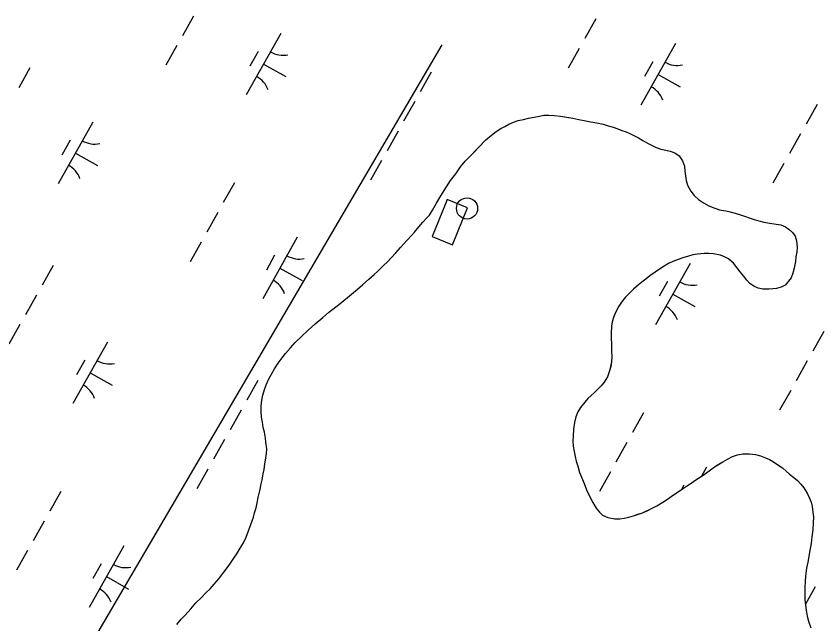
# Model space of a CAD drawing. Extents: x 3913936 to 3933962, y 195330 to 217741.
# Drawn here: x 3926652 to 3927221, y 204461 to 204892 of the extents above; entities that cross this region are included whole.
import ezdxf

# ---------------------------------------------------------------- set-up
doc = ezdxf.new("R2010")
doc.units = 0
for name, color, linetype in [('V-CHAN-DOCK', 7, 'Continuous'), ('V-DOMW-TANK', 7, 'Continuous'), ('V-TOPO-SHOR', 7, 'Continuous'), ('V-UTIL-LINE', 7, 'Continuous'), ('V-WETL-SWMP', 7, 'Continuous')]:
    doc.layers.add(name, color=color, linetype=linetype)

msp = doc.modelspace()

# ---------------------------------------------------------------- linework, layer by layer
at = {"layer": 'V-CHAN-DOCK'}
msp.add_lwpolyline([(3926956.14, 204758.93), (3926946.74, 204735.97), (3926961.14, 204730.07), (3926971.81, 204756.11), (3926957.4, 204762.01)], close=True, dxfattribs=at)
at = {"layer": 'V-DOMW-TANK'}
msp.add_circle((3926971.52, 204755.78), 7.5, dxfattribs=at)
at = {"layer": 'V-TOPO-SHOR'}
for points in [[(3926789.55, 204486.23), (3926792.28, 204489.4), (3926795.65, 204493.11), (3926798.5, 204496.94), (3926801.62, 204501.04), (3926803.43, 204503.55), (3926806.28, 204507.78), (3926808.35, 204510.94), (3926810.8, 204515.04), (3926813, 204518.73), (3926814.93, 204522.69), (3926816.6, 204527.16), (3926818.26, 204531.64), (3926820.05, 204536.91), (3926820.81, 204539.93), (3926821.96, 204543.62), (3926822.84, 204547.04), (3926823.59, 204550.85), (3926824.6, 204555.59), (3926825.6, 204560.45), (3926826.23, 204563.48), (3926827.11, 204567.69), (3926827.61, 204570.71), (3926828.22, 204574.78), (3926828.85, 204578.73), (3926829.47, 204582.15), (3926829.7, 204585.3), (3926829, 204590.02), (3926828.58, 204593.03), (3926827.88, 204597.22), (3926826.94, 204600.5), (3926826.51, 204604.17), (3926825.82, 204607.84), (3926825.65, 204611.77), (3926825.61, 204615.58), (3926826.1, 204619.91), (3926826.72, 204623.33), (3926827.86, 204627.41), (3926829.4, 204631.23), (3926830.94, 204634.92), (3926832.88, 204638.35), (3926834.95, 204642.18), (3926837.66, 204646.14), (3926840.39, 204649.84), (3926842.85, 204652.88), (3926846.35, 204656.98), (3926849.73, 204660.69), (3926854.03, 204664.8), (3926858.97, 204669.44), (3926863.92, 204673.95), (3926869.26, 204678.46), (3926873.42, 204681.91), (3926876.42, 204684.3), (3926881.5, 204688.29), (3926886.71, 204692.54), (3926889.71, 204695.05), (3926893.87, 204698.51), (3926897.52, 204701.69), (3926901.94, 204705.54), (3926905.59, 204708.85), (3926908.19, 204711.37), (3926911.96, 204715.08), (3926915.34, 204718.27), (3926917.68, 204720.65), (3926921.06, 204724.36), (3926924.44, 204728.19), (3926926.52, 204730.44), (3926928.98, 204733.22), (3926932.1, 204736.66), (3926934.31, 204738.92), (3926937.3, 204742.62), (3926940.28, 204746.06), (3926942.75, 204748.84), (3926944.83, 204751.09), (3926947.03, 204754.52), (3926949.87, 204759.54), (3926952.33, 204763.49), (3926955.3, 204768.38), (3926956.98, 204771.02), (3926959.83, 204775.51), (3926963.46, 204780.4), (3926966.95, 204785.16), (3926970.2, 204789.26), (3926972.93, 204792.17), (3926975.53, 204794.82), (3926980.33, 204799.72), (3926984.89, 204804.36), (3926988.92, 204807.81), (3926992.18, 204810.33), (3926995.44, 204812.46), (3926998.18, 204813.93), (3927001.06, 204815.4), (3927004.46, 204816.88), (3927007.73, 204818.09), (3927011.39, 204818.91), (3927015.06, 204819.86), (3927019.12, 204820.43), (3927022.79, 204821.25), (3927025.93, 204821.8), (3927029.35, 204821.83), (3927033.15, 204821.74)], [(3927033.15, 204821.74), (3927037.62, 204821.26), (3927042.09, 204820.51), (3927046.56, 204819.76), (3927050.64, 204818.88), (3927055.76, 204817.88), (3927059.18, 204817.26), (3927063.52, 204816.51), (3927067.86, 204815.5), (3927071.42, 204814.35), (3927074.97, 204813.33), (3927078.26, 204812.18), (3927081.16, 204811.03), (3927084.19, 204810.01), (3927087.22, 204808.73), (3927090.12, 204807.18), (3927092.89, 204805.89), (3927096.06, 204803.95), (3927099.35, 204802.01), (3927102.12, 204800.6), (3927105.42, 204799.05), (3927108.84, 204797.9), (3927112.26, 204797.15), (3927115.55, 204796.39), (3927118.84, 204795.11), (3927121.88, 204793.04), (3927124.15, 204789.52), (3927125.49, 204785.72), (3927125.92, 204782.18), (3927126.35, 204778.9), (3927126.77, 204775.5), (3927127.72, 204772.36), (3927130.12, 204767.92), (3927132.51, 204764.92), (3927135.56, 204762.06), (3927139.12, 204759.73), (3927142.82, 204757.67), (3927147.17, 204755.87), (3927150.46, 204754.85), (3927154.79, 204754.1), (3927158.08, 204753.35), (3927161.5, 204752.33), (3927165.19, 204751.18), (3927168.09, 204750.29), (3927172.04, 204748.88), (3927174.93, 204747.99), (3927178.22, 204747.1), (3927181.91, 204746.09), (3927185.98, 204745.34), (3927190.45, 204744.59), (3927193.87, 204744.1), (3927197.29, 204742.82), (3927199.81, 204740.88), (3927202.06, 204738.79), (3927204.05, 204736.19), (3927205, 204732.79), (3927205.44, 204728.33), (3927205.2, 204724.91), (3927204.58, 204721.49), (3927204.22, 204718.08), (3927203.34, 204713.48), (3927202.46, 204709.93), (3927201.31, 204706.63), (3927199.36, 204704.12), (3927196.89, 204701.47), (3927194.15, 204700), (3927190.88, 204699.05), (3927185.63, 204698.48), (3927181.04, 204698.57), (3927177.88, 204699.19), (3927174.72, 204700.74), (3927171.94, 204702.68), (3927169.69, 204704.89), (3927167.43, 204707.89), (3927165.04, 204710.76), (3927162.78, 204713.88), (3927160.26, 204716.88), (3927156.82, 204720.13), (3927154.05, 204721.55), (3927151.15, 204722.7), (3927146.16, 204723.57), (3927142.74, 204723.94), (3927139.59, 204723.9), (3927134.87, 204723.47), (3927131.46, 204722.78), (3927128.32, 204721.83), (3927124.53, 204720.74), (3927121.12, 204719.66), (3927117.33, 204718.05), (3927114.2, 204716.71), (3927111.19, 204714.85), (3927107.28, 204712.32), (3927104.8, 204710.58), (3927101.15, 204707.93), (3927098.16, 204705.67), (3927095.42, 204703.41), (3927092.95, 204701.55), (3927089.43, 204698.5), (3927086.05, 204695.32), (3927083.45, 204692.54), (3927080.85, 204689.23)], [(3927080.85, 204689.23), (3927079.04, 204686.46), (3927076.59, 204681.97), (3927075.31, 204678.55), (3927074.42, 204675.39), (3927073.93, 204671.97), (3927073.58, 204667.51), (3927073.6, 204664.49), (3927073.79, 204658.85), (3927073.96, 204654.91), (3927074, 204650.58), (3927073.77, 204647.04), (3927073.28, 204643.62), (3927072.52, 204640.59), (3927070.98, 204636.38), (3927068.78, 204632.68), (3927066.58, 204630.04), (3927064.1, 204627.65), (3927061.9, 204625.4), (3927059.42, 204623.15), (3927057.21, 204621.03), (3927055, 204618.51), (3927051.89, 204614.68), (3927050.08, 204611.51), (3927048.54, 204607.95), (3927047.66, 204604.01), (3927046.92, 204599.27), (3927046.7, 204594.41), (3927046.46, 204591.13), (3927046.76, 204587.33), (3927047.33, 204583.4), (3927048.01, 204579.99), (3927048.83, 204576.59), (3927049.92, 204573.05), (3927051.27, 204568.6), (3927052.62, 204565.2), (3927054.49, 204560.76), (3927056.24, 204556.31), (3927058.38, 204551.87), (3927060.66, 204547.43), (3927063.06, 204543.25), (3927065.31, 204540.52), (3927067.57, 204538.3), (3927071.25, 204536.77), (3927076.12, 204535.76), (3927079.67, 204535.66), (3927082.94, 204536.22), (3927086.09, 204536.9), (3927089.36, 204537.85), (3927092.63, 204538.93), (3927095.9, 204540.01), (3927099.04, 204541.49), (3927102.17, 204542.96), (3927106.09, 204544.96), (3927110.26, 204547.63), (3927114.18, 204550.16), (3927117.05, 204552.16), (3927120.44, 204554.42), (3927124.09, 204556.95), (3927127.09, 204558.94), (3927130.35, 204561.07), (3927133.74, 204563.34), (3927137.52, 204565.86), (3927140.52, 204567.99), (3927143.91, 204570.52), (3927146.91, 204572.65), (3927149.52, 204574.25), (3927152.79, 204576.24), (3927156.18, 204578.11), (3927159.57, 204579.85), (3927163.24, 204581.07), (3927166.91, 204581.76), (3927171.63, 204581.8), (3927175.83, 204581.32), (3927179.52, 204580.3), (3927182.94, 204579.02), (3927185.84, 204577.74), (3927188.62, 204576.19), (3927191.78, 204574.12), (3927194.96, 204571.78), (3927197.73, 204569.58), (3927200.11, 204567.5), (3927203.16, 204565.04), (3927205.67, 204562.83), (3927208.06, 204560.23), (3927210.18, 204557.75), (3927212.45, 204553.97), (3927214.05, 204550.96), (3927215.26, 204547.56), (3927216.08, 204544.55), (3927216.64, 204540.36), (3927216.94, 204537.21), (3927216.84, 204532.75), (3927216.5, 204528.02), (3927215.89, 204523.02), (3927215.28, 204518.16), (3927214.53, 204513.56), (3927213.79, 204509.09), (3927212.9, 204505.02), (3927212.16, 204500.68), (3927211.42, 204495.16)], [(3927211.42, 204495.16), (3927211.06, 204491.48), (3927210.84, 204486.76), (3927210.89, 204481.77), (3927210.92, 204478.62), (3927211.35, 204474.42), (3927211.78, 204470.88), (3927212.6, 204466.82), (3927213.56, 204463.29), (3927215.18, 204458.45)], [(3926765.9, 204460.8), (3926769.01, 204464.51), (3926771.74, 204467.55), (3926775.77, 204471.92), (3926779.41, 204476.16), (3926783.31, 204480), (3926786.43, 204483.18), (3926789.55, 204486.23)]]:
    msp.add_lwpolyline(points, dxfattribs=at)
at = {"layer": 'V-UTIL-LINE'}
msp.add_lwpolyline([(3926953.75, 204871.69), (3926114.53, 203439.18), (3924358.1, 201675.2), (3923230.85, 203513.49)], dxfattribs=at)
at = {"layer": 'V-WETL-SWMP'}
for p, q in [((3926777.64, 204892.15), (3926769.8, 204878.21)), ((3927062.83, 204890.15), (3927054.99, 204876.2)), ((3926839.56, 204879.8), (3926815.06, 204836.22)), ((3927119.17, 204872.58), (3927094.66, 204829)), ((3926765.88, 204871.23), (3926758.04, 204857.29)), ((3926823.53, 204867.02), (3926817.65, 204856.56)), ((3927051.07, 204869.23), (3927043.23, 204855.28)), ((3926661.62, 204855.33), (3926653.78, 204841.38)), ((3926827.31, 204858.01), (3926843, 204849.19)), ((3927103.13, 204859.8), (3927097.25, 204849.34)), ((3926946.16, 204852.49), (3926938.32, 204838.54)), ((3927106.92, 204850.79), (3927122.61, 204841.97)), ((3926934.4, 204831.57), (3926926.56, 204817.62)), ((3927219.59, 204829.56), (3927211.75, 204815.61)), ((3926706.2, 204816.84), (3926681.7, 204773.26)), ((3926922.64, 204810.65), (3926914.8, 204796.7)), ((3926690.16, 204804.06), (3926684.28, 204793.6)), ((3927207.83, 204808.64), (3927199.99, 204794.69)), ((3926693.95, 204795.05), (3926709.64, 204786.23)), ((3926910.87, 204789.72), (3926903.03, 204775.78)), ((3927196.07, 204787.72), (3927188.23, 204773.77)), ((3926806.62, 204773.82), (3926798.78, 204759.87)), ((3926794.86, 204752.9), (3926787.02, 204738.95)), ((3926783.1, 204731.98), (3926775.26, 204718.03)), ((3926851.19, 204735.33), (3926826.69, 204691.75)), ((3926835.16, 204722.55), (3926829.28, 204712.09)), ((3926678.19, 204715.24), (3926670.34, 204701.29)), ((3926838.94, 204713.54), (3926854.63, 204704.72)), ((3927129.56, 204716.78), (3927105.06, 204673.2)), ((3927113.52, 204704), (3927107.64, 204693.54)), ((3926666.42, 204694.32), (3926658.58, 204680.37)), ((3927117.31, 204694.99), (3927133, 204686.17)), ((3926654.66, 204673.4), (3926646.82, 204659.45)), ((3927224.39, 204668.55), (3927216.55, 204654.6)), ((3926716.59, 204661.04), (3926692.09, 204617.46)), ((3926700.56, 204648.26), (3926694.68, 204637.8)), ((3927212.63, 204647.63), (3927204.79, 204633.68)), ((3926704.34, 204639.25), (3926720.03, 204630.43)), ((3926823.18, 204633.73), (3926815.34, 204619.78)), ((3927200.87, 204626.71), (3927193.03, 204612.76)), ((3926811.42, 204612.81), (3926803.58, 204598.86)), ((3927096.61, 204610.8), (3927088.77, 204596.85)), ((3926799.66, 204591.89), (3926791.82, 204577.94)), ((3927084.85, 204589.88), (3927077.01, 204575.93)), ((3926787.9, 204570.97), (3926780.06, 204557.02)), ((3927141.19, 204572.31), (3927137.59, 204565.91)), ((3927073.09, 204568.96), (3927065.25, 204555.01)), ((3927125.15, 204559.53), (3927123.45, 204556.5)), ((3926683.64, 204555.06), (3926675.8, 204541.11)), ((3926671.88, 204534.14), (3926664.04, 204520.19)), ((3926728.22, 204516.57), (3926703.72, 204472.99)), ((3926660.12, 204513.22), (3926652.28, 204499.27)), ((3926712.19, 204503.79), (3926706.3, 204493.33)), ((3926715.97, 204494.78), (3926731.66, 204485.96)), ((3927218.09, 204487.45), (3927211.26, 204475.3))]:
    msp.add_line(p, q, dxfattribs=at)
for points in [[(3926942.75, 204748.84), (3926944.83, 204751.09), (3926947.03, 204754.52), (3926949.87, 204759.54), (3926952.33, 204763.5), (3926955.3, 204768.38), (3926956.98, 204771.02), (3926959.83, 204775.51), (3926963.46, 204780.4), (3926966.95, 204785.16), (3926970.2, 204789.26), (3926972.93, 204792.17), (3926984.89, 204804.36), (3926988.92, 204807.81), (3926992.18, 204810.33), (3926995.44, 204812.46), (3926998.18, 204813.93), (3927001.06, 204815.4), (3927004.46, 204816.88), (3927007.73, 204818.09), (3927011.39, 204818.91), (3927015.06, 204819.86), (3927019.12, 204820.43), (3927022.79, 204821.25), (3927025.93, 204821.8), (3927029.35, 204821.83), (3927033.15, 204821.74), (3927037.62, 204821.26), (3927046.56, 204819.76), (3927050.64, 204818.88), (3927055.76, 204817.88), (3927059.18, 204817.26), (3927063.52, 204816.51), (3927067.86, 204815.5), (3927071.42, 204814.35), (3927074.97, 204813.34), (3927078.26, 204812.18), (3927081.16, 204811.03), (3927084.19, 204810.01), (3927087.22, 204808.73), (3927090.12, 204807.18), (3927092.89, 204805.89), (3927096.06, 204803.95), (3927099.35, 204802.01), (3927102.12, 204800.6), (3927105.42, 204799.05), (3927108.84, 204797.9), (3927112.26, 204797.15), (3927115.55, 204796.39), (3927118.84, 204795.11), (3927121.88, 204793.04), (3927124.15, 204789.52), (3927125.49, 204785.72), (3927125.92, 204782.18), (3927126.35, 204778.9), (3927126.77, 204775.5), (3927127.72, 204772.36), (3927130.12, 204767.92), (3927132.51, 204764.92), (3927135.56, 204762.06), (3927139.12, 204759.73), (3927142.82, 204757.67), (3927147.17, 204755.87), (3927150.46, 204754.85), (3927154.79, 204754.1), (3927158.08, 204753.35), (3927161.5, 204752.33), (3927165.19, 204751.18), (3927168.09, 204750.29), (3927172.04, 204748.88), (3927174.93, 204747.99), (3927178.22, 204747.1), (3927181.91, 204746.09), (3927185.98, 204745.34), (3927190.45, 204744.59), (3927193.87, 204744.1), (3927197.29, 204742.82), (3927199.81, 204740.87), (3927202.06, 204738.8), (3927204.05, 204736.19), (3927205, 204732.79), (3927205.44, 204728.33), (3927205.2, 204724.91), (3927204.58, 204721.49), (3927204.22, 204718.08), (3927203.34, 204713.48), (3927202.46, 204709.93), (3927201.31, 204706.63), (3927199.36, 204704.12), (3927196.89, 204701.47), (3927194.15, 204700), (3927190.88, 204699.05), (3927185.63, 204698.48), (3927181.04, 204698.57), (3927177.88, 204699.2), (3927174.72, 204700.74), (3927171.94, 204702.68), (3927169.69, 204704.89), (3927167.43, 204707.89), (3927165.04, 204710.76), (3927162.78, 204713.89)], [(3926765.9, 204460.8), (3926769.02, 204464.51), (3926771.74, 204467.55), (3926775.77, 204471.92), (3926779.41, 204476.16), (3926783.31, 204480), (3926786.43, 204483.18), (3926789.55, 204486.23), (3926792.27, 204489.4), (3926795.65, 204493.11), (3926798.5, 204496.94), (3926801.62, 204501.04), (3926803.43, 204503.55), (3926806.28, 204507.77), (3926808.35, 204510.94), (3926810.8, 204515.04), (3926813, 204518.73), (3926814.93, 204522.69), (3926818.26, 204531.64), (3926820.05, 204536.91), (3926820.81, 204539.93), (3926821.96, 204543.62), (3926822.84, 204547.04), (3926823.59, 204550.85), (3926824.6, 204555.59), (3926825.6, 204560.45), (3926826.23, 204563.48), (3926827.11, 204567.69), (3926827.61, 204570.71), (3926828.23, 204574.79), (3926828.85, 204578.73), (3926829.47, 204582.15), (3926829.7, 204585.3), (3926829, 204590.02), (3926828.58, 204593.03), (3926827.88, 204597.22), (3926826.94, 204600.5), (3926826.51, 204604.17), (3926825.82, 204607.84), (3926825.65, 204611.77), (3926825.61, 204615.58), (3926826.1, 204619.91), (3926826.72, 204623.33), (3926827.86, 204627.41), (3926829.4, 204631.23), (3926830.94, 204634.92), (3926832.88, 204638.35), (3926834.95, 204642.18), (3926837.66, 204646.14), (3926840.39, 204649.84), (3926842.85, 204652.88), (3926846.36, 204656.98), (3926849.73, 204660.69), (3926854.03, 204664.8), (3926858.97, 204669.44), (3926863.92, 204673.95), (3926869.25, 204678.46), (3926873.42, 204681.91), (3926876.42, 204684.3), (3926881.5, 204688.29), (3926886.71, 204692.54), (3926889.71, 204695.06), (3926893.87, 204698.51), (3926897.52, 204701.69), (3926901.94, 204705.54), (3926905.59, 204708.85), (3926908.19, 204711.37), (3926911.96, 204715.08), (3926915.34, 204718.26), (3926917.68, 204720.65), (3926921.06, 204724.36), (3926924.44, 204728.19), (3926926.52, 204730.44), (3926928.98, 204733.22), (3926932.1, 204736.66), (3926934.31, 204738.92), (3926937.3, 204742.62), (3926940.28, 204746.06), (3926942.75, 204748.84)], [(3927162.78, 204713.89), (3927160.26, 204716.88), (3927156.82, 204720.13), (3927154.05, 204721.55), (3927151.15, 204722.7), (3927146.16, 204723.57), (3927142.74, 204723.93), (3927139.59, 204723.9), (3927134.87, 204723.47), (3927131.46, 204722.78), (3927128.32, 204721.83), (3927124.53, 204720.75), (3927121.12, 204719.66), (3927117.33, 204718.05), (3927114.2, 204716.71), (3927111.2, 204714.85), (3927107.28, 204712.32), (3927104.8, 204710.59), (3927101.15, 204707.93), (3927098.16, 204705.67), (3927095.42, 204703.41), (3927092.95, 204701.55), (3927089.43, 204698.5), (3927086.05, 204695.32), (3927083.45, 204692.54), (3927080.85, 204689.23), (3927079.04, 204686.46), (3927076.59, 204681.97), (3927075.31, 204678.55), (3927074.42, 204675.39), (3927073.93, 204671.97), (3927073.58, 204667.51), (3927073.6, 204664.49), (3927073.79, 204658.85), (3927073.96, 204654.91), (3927074, 204650.58), (3927073.77, 204647.04), (3927073.27, 204643.62), (3927072.52, 204640.59), (3927070.98, 204636.38), (3927068.78, 204632.68), (3927066.58, 204630.04), (3927064.1, 204627.65), (3927061.9, 204625.4), (3927059.42, 204623.15), (3927057.21, 204621.02), (3927055, 204618.51), (3927051.89, 204614.68), (3927050.08, 204611.51), (3927048.54, 204607.95), (3927047.66, 204604.01), (3927046.92, 204599.27), (3927046.7, 204594.42), (3927046.47, 204591.13), (3927046.76, 204587.33), (3927047.33, 204583.4), (3927048.01, 204579.99), (3927048.83, 204576.59), (3927049.92, 204573.05), (3927051.27, 204568.6), (3927052.62, 204565.2), (3927054.49, 204560.76), (3927056.24, 204556.31), (3927058.38, 204551.87), (3927060.66, 204547.43), (3927063.06, 204543.25), (3927065.31, 204540.52), (3927067.57, 204538.31), (3927071.25, 204536.77), (3927076.12, 204535.76), (3927079.67, 204535.66), (3927082.94, 204536.22), (3927086.08, 204536.9), (3927089.36, 204537.85), (3927095.9, 204540.01), (3927102.17, 204542.96), (3927106.09, 204544.97), (3927110.27, 204547.63), (3927114.18, 204550.16), (3927117.05, 204552.16), (3927120.44, 204554.42), (3927124.09, 204556.95), (3927127.09, 204558.94), (3927130.35, 204561.07), (3927133.74, 204563.34), (3927137.52, 204565.86), (3927140.52, 204567.99), (3927143.91, 204570.52), (3927146.91, 204572.65), (3927152.78, 204576.24), (3927156.18, 204578.11), (3927159.58, 204579.85), (3927163.24, 204581.07), (3927166.91, 204581.76), (3927171.63, 204581.8), (3927175.84, 204581.32), (3927179.52, 204580.3), (3927182.94, 204579.02), (3927185.84, 204577.74), (3927188.62, 204576.19), (3927191.78, 204574.12)], [(3927191.78, 204574.12), (3927194.96, 204571.78), (3927197.73, 204569.58), (3927200.11, 204567.5), (3927203.16, 204565.04), (3927205.67, 204562.83), (3927208.06, 204560.23), (3927210.18, 204557.75), (3927212.45, 204553.97), (3927214.05, 204550.96), (3927215.26, 204547.56), (3927216.08, 204544.55), (3927216.64, 204540.36), (3927216.94, 204537.21), (3927216.85, 204532.75), (3927216.5, 204528.02), (3927215.89, 204523.02), (3927215.27, 204518.16), (3927214.53, 204513.56), (3927213.79, 204509.09), (3927212.91, 204505.02), (3927212.16, 204500.68), (3927211.42, 204495.16), (3927211.06, 204491.48), (3927210.84, 204486.75), (3927210.92, 204478.62), (3927211.35, 204474.42), (3927211.78, 204470.88), (3927212.61, 204466.82), (3927213.56, 204463.29), (3927215.18, 204458.45)]]:
    msp.add_lwpolyline(points, dxfattribs=at)
for centre, start, end in [((3926841.06, 204881.97), 239.8861, 281.4297), ((3927120.66, 204874.75), 239.8861, 281.4297), ((3926813.99, 204833.82), 19.8861, 61.4297), ((3927093.59, 204826.6), 19.8861, 61.4297), ((3926707.69, 204819.01), 239.8861, 281.4297), ((3926680.62, 204770.86), 19.8861, 61.4297), ((3926852.69, 204737.5), 239.8861, 281.4297), ((3926825.62, 204689.35), 19.8861, 61.4297), ((3927131.05, 204718.95), 239.8861, 281.4297), ((3927103.98, 204670.8), 19.8861, 61.4297), ((3926718.08, 204663.21), 239.8861, 281.4297), ((3926691.01, 204615.06), 19.8861, 61.4297), ((3926729.71, 204518.74), 239.8861, 281.4297), ((3926702.64, 204470.59), 19.8861, 61.4297)]:
    msp.add_arc(centre, 17.62, start, end, dxfattribs=at)

doc.saveas('drawing.dxf')
